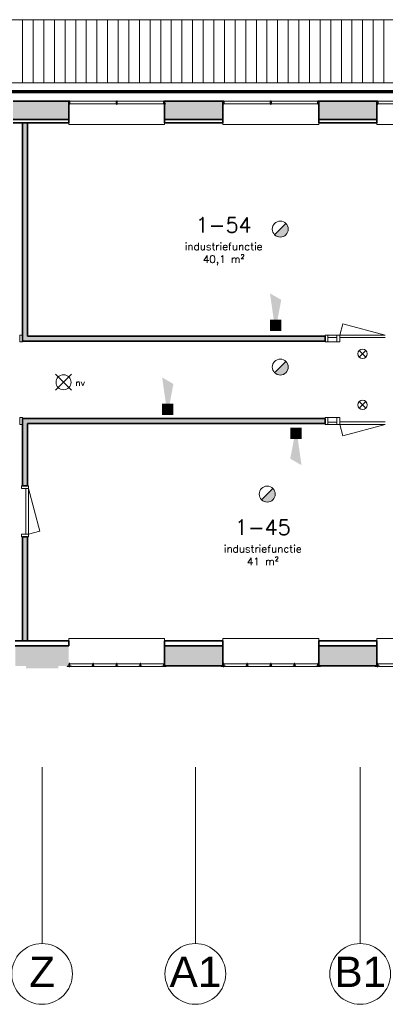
# Model space of a CAD drawing. Header units: millimetres. Extents: x -13022 to 1371524, y -38729 to 632593.
# Tile 293 of 381: x 678495 to 685721, y 565698 to 585153. Entities that reach past the tile are written whole.
import ezdxf
from ezdxf.enums import TextEntityAlignment as Align
from ezdxf.lldxf.tags import DXFTag

# ---------------------------------------------------------------- set-up
doc = ezdxf.new("R2010")
doc.units = ezdxf.units.MM
doc.header["$LTSCALE"] = 35
doc.linetypes.add('AI9-LType1', pattern=[1.69333, 0.846665, -0.846665])
for name, color, linetype, lineweight in [('A LIJN 1', 1, 'Continuous', 20), ('A LIJN 2', 2, 'Continuous', 35), ('A LIJN 5', 5, 'Continuous', 13), ('A LIJN 9', 252, 'Continuous', 18), ('Al65----_beveiliging-inst', 92, 'Continuous', 9), ('B95 tekst', 7, 'Continuous', 25), ('brandveiligheid voorzieningen', 10, 'Continuous', 9)]:
    doc.layers.add(name, color=color, linetype=linetype, lineweight=lineweight)
doc.styles.add('Algemeen', font='simplex.shx', dxfattribs={"height": 2.5})
doc.styles.add('Arial21', font='arial.ttf', dxfattribs={"height": 0.18})
tags = doc.linetypes.add('DIVIDE2', pattern=[0.625, 0.25, -0.125, 0, -0.125, 0, -0.125]).pattern_tags.tags
tags[14:15] = [DXFTag(74, 4), DXFTag(75, 0), DXFTag(340, '0'), DXFTag(46, 1.0), DXFTag(50, 0.0), DXFTag(44, 0.0), DXFTag(45, 0.0)]
tags[12:13] = [DXFTag(74, 4), DXFTag(75, 0), DXFTag(340, '0'), DXFTag(46, 1.0), DXFTag(50, 0.0), DXFTag(44, 0.0), DXFTag(45, 0.0)]
tags[10:11] = [DXFTag(74, 4), DXFTag(75, 0), DXFTag(340, '0'), DXFTag(46, 1.0), DXFTag(50, 0.0), DXFTag(44, 0.0), DXFTag(45, 0.0)]
tags[8:9] = [DXFTag(74, 4), DXFTag(75, 0), DXFTag(340, '0'), DXFTag(46, 1.0), DXFTag(50, 0.0), DXFTag(44, 0.0), DXFTag(45, 0.0)]
tags[6:7] = [DXFTag(74, 4), DXFTag(75, 0), DXFTag(340, '0'), DXFTag(46, 1.0), DXFTag(50, 0.0), DXFTag(44, 0.0), DXFTag(45, 0.0)]
tags[4:5] = [DXFTag(74, 4), DXFTag(75, 0), DXFTag(340, '0'), DXFTag(46, 1.0), DXFTag(50, 0.0), DXFTag(44, 0.0), DXFTag(45, 0.0)]

# ---------------------------------------------------------------- blocks, each defined once
blk = doc.blocks.new('Nevenindicator')
at = {"layer": 'Al65----_beveiliging-inst', "color": 92, "ltscale": 0.7}
for p, q in [((159.19, -81.94), (161.37, -79.75)), ((159.19, -79.75), (161.37, -81.94))]:
    blk.add_line(p, q, dxfattribs=at)
blk.add_circle((160.28, -80.84), 1.55, dxfattribs=at)
blk = doc.blocks.new('Noodverlichting')
at = {"layer": 'Al65----_beveiliging-inst', "color": 92}
for p, q in [((164, -62.36), (158.75, -57.12)), ((158.75, -62.36), (164, -57.12))]:
    blk.add_line(p, q, dxfattribs=at)
blk.add_circle((161.38, -59.74), 2.47, dxfattribs=at)
at = {"layer": 'Al65----_beveiliging-inst', "color": 7, "style": 'Algemeen'}
blk.add_text('nv', height=2.063, dxfattribs=at).set_placement((165.33, -60.96))
blk = doc.blocks.new('Brandmelder')
at = {"layer": 'brandveiligheid voorzieningen'}
blk.add_hatch(color=256, dxfattribs=at).paths.add_polyline_path([(76.62, -89.8, 0.198912), (75.85, -87.94), (72.13, -91.66, 0.668179)])
blk.add_line((72.13, -91.66), (75.85, -87.94), dxfattribs=at)
blk.add_circle((73.99, -89.8), 2.63, dxfattribs=at)
blk = doc.blocks.new('Signaalgever (akoestisch)')
at = {"layer": 'Al65----_beveiliging-inst', "color": 10, "linetype": 'Continuous'}
for points in [[(3.71, 0), (3.71, 3.71), (0, 0), (0, 3.71)], [(10.23, 0), (12.38, 3.71), (3.71, 1.24), (3.71, 2.48)]]:
    blk.add_solid(points, dxfattribs=at)

msp = doc.modelspace()

# ---------------------------------------------------------------- hatches: boundary and pattern name
at = {"layer": 'A LIJN 2'}
msp.add_hatch(color=256, dxfattribs=at).paths.add_polyline_path([(678406.135, 572382.862), (678619.132, 572382.862), (678619.132, 572337.862), (679259.132, 572337.862), (679259.132, 572382.862), (679465.146, 572382.862), (679465.146, 572782.862), (678406.135, 572782.862)])
at = {"layer": 'A LIJN 9', "ltscale": 0.1}
h = msp.add_hatch(color=256, dxfattribs=at)
h.dxf.hatch_style = 1
h.paths.add_polyline_path([(676479.148, 583542.862), (675329.147, 583542.862), (675329.147, 583182.862), (676479.148, 583182.862)])
h.paths.add_polyline_path([(679465.158, 583542.862), (678364.143, 583542.862), (678364.143, 583182.862), (679465.158, 583182.862)])
h.paths.add_polyline_path([(682510.158, 583542.862), (681360.169, 583542.862), (681360.169, 583182.862), (682510.158, 583182.862)])
h.paths.add_polyline_path([(685555.16, 583542.862), (684405.158, 583542.862), (684405.158, 583182.862), (685555.16, 583182.862)])
h = msp.add_hatch(color=256, dxfattribs=at)
h.dxf.hatch_style = 1
h.paths.add_polyline_path([(684531.135, 578902.862), (678650.146, 578902.862), (678650.146, 583112.862), (678550.145, 583112.862), (678550.145, 578902.862), (678550.145, 578802.863), (684531.135, 578802.863)])
h = msp.add_hatch(color=256, dxfattribs=at)
h.dxf.hatch_style = 1
h.paths.add_polyline_path([(684531.135, 577274.862), (678550.145, 577274.862), (678550.145, 577174.862), (678550.145, 575942.864), (678650.144, 575942.864), (678650.146, 577174.862), (684531.135, 577174.862)])
h = msp.add_hatch(color=256, dxfattribs=at)
h.dxf.hatch_style = 1
h.paths.add_polyline_path([(678650.146, 574932.858), (678550.145, 574932.858), (678550.145, 572882.862), (678650.146, 572882.862)])
h = msp.add_hatch(color=256, dxfattribs=at)
h.dxf.hatch_style = 1
h.paths.add_polyline_path([(682510.146, 572782.862), (681360.147, 572782.862), (681360.147, 572382.862), (682510.146, 572382.862)])
h.paths.add_polyline_path([(685555.148, 572782.862), (684405.147, 572782.862), (684405.147, 572382.862), (685555.148, 572382.862)])

# ---------------------------------------------------------------- linework, layer by layer
at = {"layer": 'A LIJN 1', "linetype": 'Continuous'}
for p, q in [((691794.562, 585152.849), (649398.37, 585152.849)), ((691655.993, 583902.849), (649508.721, 583902.849)), ((691790.259, 583752.851), (649448.369, 583752.851))]:
    msp.add_line(p, q, dxfattribs=at)
at = {"layer": 'A LIJN 1', "color": 1, "linetype": 'DIVIDE2'}
for p, q in [((678939.132, 570382.863), (678939.132, 566897.871)), ((681969.134, 570382.863), (681969.134, 566897.871)), ((685226.634, 570382.863), (685226.634, 566897.871))]:
    msp.add_line(p, q, dxfattribs=at)
at = {"layer": 'A LIJN 1', "color": 2, "linetype": 'Continuous', "lineweight": 0}
for centre in [(678936.704, 566297.871), (681966.706, 566297.871), (685224.208, 566297.871)]:
    msp.add_ellipse(centre, major_axis=(0.36, 600), ratio=0.999715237, start_param=0.000005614, end_param=6.283180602, dxfattribs=at)
at = {"layer": 'A LIJN 2'}
for p, q in [((678364.131, 583542.862), (679465.146, 583542.862)), ((681360.147, 583542.862), (682510.146, 583542.862)), ((681360.169, 583182.862), (681360.169, 583545.862)), ((684405.147, 583542.862), (685555.148, 583542.862)), ((684405.158, 583182.862), (684405.158, 583545.862)), ((678364.131, 583182.862), (679465.146, 583182.862)), ((678364.131, 583182.862), (679465.146, 583182.862)), ((678364.131, 583112.862), (679465.146, 583112.862)), ((678550.145, 583112.862), (678550.145, 578902.862)), ((678650.146, 583112.863), (678650.146, 578902.862)), ((679465.146, 583182.862), (679465.146, 583112.862)), ((681360.147, 583182.862), (682510.146, 583182.862)), ((681360.147, 583182.862), (682510.146, 583182.862)), ((681360.147, 583182.862), (681360.147, 583112.862)), ((681360.147, 583182.862), (681360.158, 583182.862)), ((681360.147, 583112.862), (682510.146, 583112.862)), ((682510.146, 583182.862), (682510.146, 583112.862)), ((684405.147, 583182.862), (685555.148, 583182.862)), ((684405.147, 583182.862), (685555.148, 583182.862)), ((684405.147, 583182.862), (684405.147, 583112.862)), ((684405.147, 583182.862), (684405.158, 583182.862)), ((684405.147, 583112.862), (685555.148, 583112.862)), ((685555.148, 583182.862), (685555.148, 583112.862)), ((678550.145, 578902.862), (678550.145, 578802.863)), ((678550.145, 578802.863), (684531.135, 578802.863)), ((678650.146, 578902.862), (684531.135, 578902.862)), ((684531.135, 578902.862), (684531.135, 578802.863)), ((678550.145, 577274.862), (684531.135, 577274.862)), ((678550.145, 577274.862), (678550.145, 577174.862)), ((684531.135, 577274.862), (684531.135, 577174.862)), ((678550.145, 577174.862), (678550.145, 575942.864)), ((678650.146, 577174.862), (678650.144, 575942.864)), ((678650.146, 577174.862), (684531.135, 577174.862)), ((678550.145, 575942.864), (678650.144, 575942.864)), ((678550.145, 574932.858), (678550.145, 572882.862)), ((678550.145, 574932.858), (678650.146, 574932.858)), ((678650.146, 574932.858), (678650.146, 572882.862)), ((678406.135, 572882.862), (679465.146, 572882.862)), ((678406.135, 572782.862), (679465.146, 572782.862)), ((679465.146, 572782.862), (679465.146, 572882.862)), ((681360.147, 572882.862), (682510.146, 572882.862)), ((681360.147, 572782.862), (681360.147, 572882.862)), ((681360.147, 572782.862), (682510.146, 572782.862)), ((681360.147, 572382.862), (681360.147, 572782.862)), ((682510.146, 572782.862), (682510.146, 572882.862)), ((682510.146, 572382.862), (682510.146, 572782.862)), ((684405.147, 572882.862), (685555.148, 572882.862)), ((684405.147, 572782.862), (684405.147, 572882.862)), ((684405.147, 572782.862), (685555.148, 572782.862)), ((685555.148, 572782.862), (684405.147, 572782.862)), ((684405.147, 572382.862), (684405.147, 572782.862)), ((685555.148, 572782.862), (685555.148, 572882.862)), ((685555.148, 572382.862), (685555.148, 572782.862)), ((681360.147, 572382.862), (682510.146, 572382.862)), ((685555.148, 572382.862), (684405.147, 572382.862))]:
    msp.add_line(p, q, dxfattribs=at)
at = {"layer": 'A LIJN 2', "ltscale": 0.1}
for p, q in [((679465.158, 583182.862), (679465.158, 583545.862)), ((682510.158, 583182.862), (682510.158, 583545.862)), ((685555.16, 583182.862), (685555.16, 583545.862))]:
    msp.add_line(p, q, dxfattribs=at)
at = {"layer": 'A LIJN 5', "linetype": 'Continuous'}
for p, q in [((679477.147, 583475.597), (679477.147, 583554.077)), ((680400.645, 583490.862), (679489.148, 583490.862)), ((679507.154, 583545.862), (680382.648, 583545.862)), ((680412.646, 583553.287), (680412.646, 583471.418)), ((681385.646, 583490.862), (680424.649, 583490.862)), ((681352.649, 583545.862), (680442.647, 583545.862)), ((681348.146, 583473.976), (681348.146, 583556.318)), ((682522.147, 583475.597), (682522.147, 583554.077)), ((683445.647, 583490.862), (682534.148, 583490.862)), ((682552.154, 583545.862), (683427.65, 583545.862)), ((683457.648, 583553.287), (683457.648, 583471.418)), ((684388.648, 583490.862), (683469.649, 583490.862)), ((684355.651, 583545.862), (683487.647, 583545.862)), ((684393.146, 583473.976), (684393.146, 583556.318)), ((685567.149, 583553.287), (685567.149, 583471.418)), ((686490.645, 583490.862), (685579.15, 583490.862)), ((685597.156, 583545.862), (686472.648, 583545.862)), ((679465.146, 583112.862), (679465.146, 583082.862)), ((679465.146, 583082.862), (681360.147, 583082.862)), ((681360.147, 583082.862), (681360.147, 583112.862)), ((682510.146, 583112.862), (682510.146, 583082.862)), ((682510.146, 583082.862), (684405.147, 583082.862)), ((684405.147, 583082.862), (684405.147, 583112.862)), ((685555.148, 583112.862), (685555.148, 583082.862)), ((685555.148, 583082.862), (687450.148, 583082.862)), ((684821.143, 578920.352), (684881.431, 579145.361)), ((684881.431, 579145.361), (685721.145, 578920.36)), ((684586.139, 578920.36), (684766.143, 578920.36)), ((684766.143, 578875.362), (684586.139, 578875.362)), ((684821.143, 578920.36), (685721.145, 578920.36)), ((685721.145, 578870.36), (684821.143, 578870.36)), ((684586.139, 578785.365), (684766.143, 578785.365)), ((684586.139, 577292.359), (684766.143, 577292.359)), ((684766.143, 577202.363), (684586.139, 577202.363)), ((684586.139, 577157.364), (684766.143, 577157.365)), ((685721.145, 577207.364), (684821.143, 577207.364)), ((684821.143, 577157.372), (684881.431, 576932.363)), ((684821.143, 577157.365), (685721.145, 577157.365)), ((684881.431, 576932.363), (685721.145, 577157.365)), ((678617.643, 575887.86), (678617.643, 574987.859)), ((678667.642, 574987.859), (678667.642, 575887.86)), ((678892.642, 575048.146), (678667.642, 575887.86)), ((678667.634, 574987.859), (678892.642, 575048.146)), ((679465.146, 572882.862), (679465.146, 572927.862)), ((679465.146, 572927.862), (681360.147, 572927.862)), ((681360.147, 572927.862), (681360.147, 572882.862)), ((682510.146, 572882.862), (682510.146, 572927.862)), ((682510.146, 572927.862), (684405.147, 572927.862)), ((684405.147, 572927.862), (684405.147, 572882.862)), ((685555.148, 572882.862), (685555.148, 572927.862)), ((685555.148, 572927.862), (687450.148, 572927.862)), ((679477.147, 572444.748), (679477.147, 572362.406)), ((679489.148, 572427.862), (679932.897, 572427.862)), ((679522.145, 572372.862), (679914.899, 572372.862)), ((679944.898, 572365.436), (679944.898, 572447.305)), ((679956.899, 572427.862), (680400.645, 572427.862)), ((680382.648, 572372.862), (679974.904, 572372.862)), ((680412.646, 572365.436), (680412.646, 572447.305)), ((680424.647, 572427.862), (680868.396, 572427.862)), ((680850.391, 572372.862), (680442.645, 572372.862)), ((680880.397, 572365.436), (680880.397, 572447.305)), ((680892.398, 572427.862), (681336.144, 572427.862)), ((681303.147, 572372.862), (680910.396, 572372.862)), ((681348.146, 572443.126), (681348.146, 572364.647)), ((682522.147, 572444.748), (682522.147, 572362.406)), ((682534.148, 572427.862), (682977.897, 572427.862)), ((682567.145, 572372.862), (682959.899, 572372.862)), ((682989.898, 572365.436), (682989.898, 572447.305)), ((683001.899, 572427.862), (683445.647, 572427.862)), ((683427.65, 572372.862), (683019.904, 572372.862)), ((683457.648, 572365.436), (683457.648, 572447.305)), ((683469.649, 572427.862), (683913.394, 572427.862)), ((683895.389, 572372.862), (683487.647, 572372.862)), ((683925.395, 572365.436), (683925.395, 572447.305)), ((683937.396, 572427.862), (684381.145, 572427.862)), ((684348.147, 572372.862), (683955.394, 572372.862)), ((684393.146, 572443.126), (684393.146, 572364.647)), ((685567.149, 572444.748), (685567.149, 572362.406)), ((685579.15, 572427.862), (686490.653, 572427.862)), ((685612.147, 572372.862), (686472.648, 572372.862))]:
    msp.add_line(p, q, dxfattribs=at)
for points, invisible_edges in [([(679432.149, 583545.862), (679432.149, 583542.862), (679465.146, 583542.862)], 12), ([(679432.149, 583545.862), (679468.145, 583542.862), (679522.145, 583545.862)], 3), ([(679465.146, 583542.862), (679468.145, 583493.862), (679468.145, 583542.862)], 13), ([(679465.146, 583542.862), (679465.146, 583490.862), (679468.145, 583493.862)], 14), ([(679465.146, 583490.862), (679489.148, 583490.862), (679468.145, 583493.862)], 14), ([(679486.15, 583542.862), (679522.145, 583545.862), (679468.145, 583542.862)], 3), ([(679486.15, 583493.862), (679468.145, 583493.862), (679489.148, 583490.862)], 14), ([(679486.15, 583493.862), (679489.148, 583490.862), (679489.148, 583542.862)], 13), ([(679486.15, 583542.862), (679486.15, 583493.862), (679489.148, 583542.862)], 14), ([(679489.148, 583542.862), (679522.145, 583542.862), (679522.145, 583545.862)], 12), ([(680400.645, 583542.862), (680382.648, 583545.862), (680382.648, 583542.862)], 1), ([(680442.645, 583545.862), (680382.648, 583545.862), (680403.644, 583542.862)], 14), ([(680400.645, 583542.862), (680400.645, 583490.862), (680403.644, 583493.862)], 14), ([(680400.645, 583542.862), (680403.644, 583493.862), (680403.644, 583542.862)], 13), ([(680400.645, 583490.862), (680424.647, 583490.862), (680403.644, 583493.862)], 14), ([(680442.645, 583545.862), (680403.644, 583542.862), (680421.649, 583542.862)], 13), ([(680421.649, 583493.862), (680403.644, 583493.862), (680424.647, 583490.862)], 14), ([(680421.649, 583493.862), (680424.647, 583490.862), (680424.647, 583542.862)], 13), ([(680421.649, 583493.862), (680424.647, 583542.862), (680421.649, 583542.862)], 3), ([(680424.647, 583542.862), (680442.645, 583542.862), (680442.645, 583545.862)], 12), ([(681336.144, 583542.862), (681303.147, 583545.862), (681303.147, 583542.862)], 1), ([(681393.144, 583545.862), (681303.147, 583545.862), (681339.15, 583542.862)], 14), ([(681336.144, 583542.862), (681336.144, 583490.862), (681339.15, 583493.862)], 14), ([(681336.144, 583542.862), (681339.15, 583493.862), (681339.15, 583542.862)], 13), ([(681336.144, 583490.862), (681360.147, 583490.862), (681339.15, 583493.862)], 14), ([(681357.148, 583542.862), (681393.144, 583545.862), (681339.15, 583542.862)], 3), ([(681357.148, 583493.862), (681339.15, 583493.862), (681360.147, 583490.862)], 14), ([(681357.148, 583493.862), (681360.147, 583542.862), (681357.148, 583542.862)], 3), ([(681357.148, 583493.862), (681360.147, 583490.862), (681360.147, 583542.862)], 13), ([(681360.147, 583542.862), (681393.144, 583542.862), (681393.144, 583545.862)], 12), ([(682477.149, 583545.862), (682513.145, 583542.862), (682531.15, 583542.862)], 13), ([(682477.149, 583545.862), (682477.149, 583542.862), (682510.146, 583542.862)], 12), ([(682567.145, 583545.862), (682477.149, 583545.862), (682531.15, 583542.862)], 14), ([(682513.145, 583493.862), (682513.145, 583542.862), (682510.146, 583542.862)], 14), ([(682510.146, 583542.862), (682510.146, 583490.862), (682513.145, 583493.862)], 14), ([(682510.146, 583490.862), (682534.148, 583490.862), (682513.145, 583493.862)], 14), ([(682531.15, 583493.862), (682513.145, 583493.862), (682534.148, 583490.862)], 14), ([(682534.148, 583490.862), (682534.148, 583542.862), (682531.15, 583493.862)], 14), ([(682534.148, 583542.862), (682531.15, 583542.862), (682531.15, 583493.862)], 13), ([(682567.145, 583545.862), (682534.148, 583542.862), (682567.145, 583542.862)], 1), ([(683427.65, 583545.862), (683427.65, 583542.862), (683445.647, 583542.862)], 12), ([(683427.65, 583545.862), (683448.646, 583542.862), (683466.651, 583542.862)], 13), ([(683487.647, 583545.862), (683427.65, 583545.862), (683466.651, 583542.862)], 14), ([(683448.646, 583493.862), (683445.647, 583542.862), (683445.647, 583490.862)], 13), ([(683448.646, 583493.862), (683448.646, 583542.862), (683445.647, 583542.862)], 14), ([(683445.647, 583490.862), (683469.649, 583490.862), (683466.651, 583493.862)], 14), ([(683448.646, 583493.862), (683445.647, 583490.862), (683466.651, 583493.862)], 3), ([(683469.649, 583490.862), (683469.649, 583542.862), (683466.651, 583493.862)], 14), ([(683466.651, 583542.862), (683466.651, 583493.862), (683469.649, 583542.862)], 14), ([(683487.647, 583545.862), (683469.649, 583542.862), (683487.647, 583542.862)], 1), ([(684348.147, 583545.862), (684348.147, 583542.862), (684381.145, 583542.862)], 12), ([(684348.147, 583545.862), (684384.15, 583542.862), (684438.144, 583545.862)], 3), ([(684381.145, 583542.862), (684381.145, 583490.862), (684384.15, 583493.862)], 14), ([(684384.15, 583493.862), (684384.15, 583542.862), (684381.145, 583542.862)], 14), ([(684381.145, 583490.862), (684405.147, 583490.862), (684384.15, 583493.862)], 14), ([(684402.148, 583542.862), (684438.144, 583545.862), (684384.15, 583542.862)], 3), ([(684384.15, 583493.862), (684405.147, 583490.862), (684402.148, 583493.862)], 3), ([(684402.148, 583542.862), (684402.148, 583493.862), (684405.147, 583542.862)], 14), ([(684405.147, 583490.862), (684405.147, 583542.862), (684402.148, 583493.862)], 14), ([(684405.147, 583542.862), (684438.144, 583542.862), (684438.144, 583545.862)], 12), ([(685555.148, 583542.862), (685537.15, 583545.862), (685537.15, 583542.862)], 1), ([(685537.15, 583545.862), (685558.154, 583542.862), (685576.152, 583542.862)], 13), ([(685597.156, 583545.862), (685537.15, 583545.862), (685576.152, 583542.862)], 14), ([(685555.148, 583542.862), (685555.148, 583490.862), (685558.154, 583493.862)], 14), ([(685555.148, 583542.862), (685558.154, 583493.862), (685558.154, 583542.862)], 13), ([(685558.154, 583493.862), (685555.148, 583490.862), (685579.15, 583490.862)], 13), ([(685576.152, 583493.862), (685558.154, 583493.862), (685579.15, 583490.862)], 14), ([(685576.152, 583493.862), (685579.15, 583542.862), (685576.152, 583542.862)], 3), ([(685576.152, 583493.862), (685579.15, 583490.862), (685579.15, 583542.862)], 13), ([(685597.156, 583545.862), (685579.15, 583542.862), (685597.156, 583542.862)], 1), ([(679465.146, 572375.862), (679432.149, 572375.862), (679432.149, 572372.862)], 12), ([(679432.149, 572372.862), (679522.145, 572372.862), (679468.145, 572375.862)], 14), ([(679465.146, 572427.862), (679465.146, 572375.862), (679468.145, 572424.862)], 14), ([(679489.141, 572427.862), (679465.146, 572427.862), (679468.145, 572424.862)], 14), ([(679465.146, 572375.862), (679468.145, 572375.862), (679468.145, 572424.862)], 13), ([(679489.141, 572427.862), (679468.145, 572424.862), (679486.15, 572424.862)], 13), ([(679468.145, 572375.862), (679522.145, 572372.862), (679486.15, 572375.862)], 3), ([(679489.141, 572375.862), (679489.141, 572427.862), (679486.15, 572424.862)], 14), ([(679489.141, 572375.862), (679486.15, 572424.862), (679486.15, 572375.862)], 13), ([(679489.141, 572375.862), (679522.145, 572372.862), (679522.145, 572375.862)], 1), ([(679935.903, 572375.862), (679914.899, 572372.862), (679953.9, 572375.862)], 3), ([(679974.904, 572372.862), (679953.9, 572375.862), (679914.899, 572372.862)], 3), ([(679932.897, 572375.862), (679914.899, 572375.862), (679914.899, 572372.862)], 12), ([(679956.899, 572427.862), (679932.897, 572427.862), (679935.903, 572424.862)], 14), ([(679932.897, 572427.862), (679932.897, 572375.862), (679935.903, 572424.862)], 14), ([(679935.903, 572375.862), (679935.903, 572424.862), (679932.897, 572375.862)], 14), ([(679935.903, 572424.862), (679953.9, 572424.862), (679956.899, 572427.862)], 14), ([(679956.899, 572375.862), (679956.899, 572427.862), (679953.9, 572424.862)], 14), ([(679953.9, 572424.862), (679953.9, 572375.862), (679956.899, 572375.862)], 14), ([(679974.904, 572372.862), (679974.904, 572375.862), (679956.899, 572375.862)], 12), ([(680382.648, 572372.862), (680421.649, 572375.862), (680403.644, 572375.862)], 13), ([(680382.648, 572372.862), (680400.645, 572375.862), (680382.648, 572375.862)], 1), ([(680442.645, 572372.862), (680421.649, 572375.862), (680382.648, 572372.862)], 3), ([(680400.645, 572427.862), (680400.645, 572375.862), (680403.644, 572424.862)], 14), ([(680424.647, 572427.862), (680400.645, 572427.862), (680403.644, 572424.862)], 14), ([(680403.644, 572375.862), (680403.644, 572424.862), (680400.645, 572375.862)], 14), ([(680421.649, 572424.862), (680424.647, 572427.862), (680403.644, 572424.862)], 3), ([(680421.649, 572424.862), (680424.647, 572375.862), (680424.647, 572427.862)], 13), ([(680421.649, 572424.862), (680421.649, 572375.862), (680424.647, 572375.862)], 14), ([(680442.645, 572372.862), (680442.645, 572375.862), (680424.647, 572375.862)], 12), ([(680850.391, 572372.862), (680910.396, 572372.862), (680871.394, 572375.862)], 14), ([(680850.391, 572372.862), (680868.396, 572375.862), (680850.391, 572375.862)], 1), ([(680892.398, 572427.862), (680868.396, 572427.862), (680889.392, 572424.862)], 14), ([(680871.394, 572424.862), (680868.396, 572427.862), (680868.396, 572375.862)], 13), ([(680871.394, 572424.862), (680889.392, 572424.862), (680868.396, 572427.862)], 14), ([(680871.394, 572424.862), (680868.396, 572375.862), (680871.394, 572375.862)], 3), ([(680910.396, 572372.862), (680889.392, 572375.862), (680871.394, 572375.862)], 13), ([(680892.398, 572375.862), (680892.398, 572427.862), (680889.392, 572424.862)], 14), ([(680889.392, 572424.862), (680889.392, 572375.862), (680892.398, 572375.862)], 14), ([(680910.396, 572375.862), (680892.398, 572375.862), (680910.396, 572372.862)], 2), ([(681336.144, 572375.862), (681303.147, 572375.862), (681303.147, 572372.862)], 12), ([(681339.143, 572375.862), (681303.147, 572372.862), (681357.148, 572375.862)], 3), ([(681393.144, 572372.862), (681357.148, 572375.862), (681303.147, 572372.862)], 3), ([(681360.147, 572427.862), (681336.144, 572427.862), (681357.148, 572424.862)], 14), ([(681336.144, 572427.862), (681336.144, 572375.862), (681339.143, 572424.862)], 14), ([(681339.143, 572424.862), (681357.148, 572424.862), (681336.144, 572427.862)], 14), ([(681339.143, 572375.862), (681339.143, 572424.862), (681336.144, 572375.862)], 14), ([(681360.147, 572375.862), (681360.147, 572427.862), (681357.148, 572424.862)], 14), ([(681357.148, 572424.862), (681357.148, 572375.862), (681360.147, 572375.862)], 14), ([(681393.144, 572372.862), (681393.144, 572375.862), (681360.147, 572375.862)], 12), ([(682510.146, 572375.862), (682477.149, 572375.862), (682477.149, 572372.862)], 12), ([(682477.149, 572372.862), (682567.145, 572372.862), (682513.145, 572375.862)], 14), ([(682534.141, 572427.862), (682510.146, 572427.862), (682513.145, 572424.862)], 14), ([(682510.146, 572427.862), (682510.146, 572375.862), (682513.145, 572424.862)], 14), ([(682510.146, 572375.862), (682513.145, 572375.862), (682513.145, 572424.862)], 13), ([(682534.141, 572427.862), (682513.145, 572424.862), (682531.15, 572424.862)], 13), ([(682513.145, 572375.862), (682567.145, 572372.862), (682531.15, 572375.862)], 3), ([(682534.141, 572375.862), (682534.141, 572427.862), (682531.15, 572424.862)], 14), ([(682531.15, 572424.862), (682531.15, 572375.862), (682534.141, 572375.862)], 14), ([(682567.145, 572375.862), (682534.141, 572375.862), (682567.145, 572372.862)], 2), ([(682977.897, 572375.862), (682959.899, 572375.862), (682959.899, 572372.862)], 12), ([(682959.899, 572372.862), (683019.904, 572372.862), (682980.903, 572375.862)], 14), ([(682977.897, 572427.862), (682977.897, 572375.862), (682980.903, 572424.862)], 14), ([(683001.899, 572427.862), (682977.897, 572427.862), (682980.903, 572424.862)], 14), ([(682977.897, 572375.862), (682980.903, 572375.862), (682980.903, 572424.862)], 13), ([(683001.899, 572427.862), (682980.903, 572424.862), (682998.9, 572424.862)], 13), ([(682980.903, 572375.862), (683019.904, 572372.862), (682998.9, 572375.862)], 3), ([(683001.899, 572375.862), (683001.899, 572427.862), (682998.9, 572424.862)], 14), ([(683001.899, 572375.862), (682998.9, 572424.862), (682998.9, 572375.862)], 13), ([(683019.904, 572375.862), (683001.899, 572375.862), (683019.904, 572372.862)], 2), ([(683427.65, 572372.862), (683487.647, 572372.862), (683466.651, 572375.862)], 14), ([(683448.646, 572375.862), (683427.65, 572372.862), (683466.651, 572375.862)], 3), ([(683445.647, 572375.862), (683427.65, 572375.862), (683427.65, 572372.862)], 12), ([(683469.649, 572427.862), (683445.647, 572427.862), (683448.646, 572424.862)], 14), ([(683445.647, 572427.862), (683445.647, 572375.862), (683448.646, 572424.862)], 14), ([(683448.646, 572375.862), (683448.646, 572424.862), (683445.647, 572375.862)], 14), ([(683466.651, 572424.862), (683469.649, 572427.862), (683448.646, 572424.862)], 3), ([(683469.649, 572375.862), (683469.649, 572427.862), (683466.651, 572424.862)], 14), ([(683469.649, 572375.862), (683466.651, 572424.862), (683466.651, 572375.862)], 13), ([(683469.649, 572375.862), (683487.647, 572372.862), (683487.647, 572375.862)], 1), ([(683895.389, 572372.862), (683955.394, 572372.862), (683916.392, 572375.862)], 14), ([(683895.389, 572372.862), (683913.394, 572375.862), (683895.389, 572375.862)], 1), ([(683913.394, 572427.862), (683934.39, 572424.862), (683937.396, 572427.862)], 3), ([(683913.394, 572427.862), (683913.394, 572375.862), (683916.392, 572424.862)], 14), ([(683913.394, 572427.862), (683916.392, 572424.862), (683934.39, 572424.862)], 13), ([(683916.392, 572375.862), (683916.392, 572424.862), (683913.394, 572375.862)], 14), ([(683916.392, 572375.862), (683955.394, 572372.862), (683934.39, 572375.862)], 3), ([(683937.396, 572375.862), (683937.396, 572427.862), (683934.39, 572424.862)], 14), ([(683937.396, 572375.862), (683934.39, 572424.862), (683934.39, 572375.862)], 13), ([(683955.394, 572375.862), (683937.396, 572375.862), (683955.394, 572372.862)], 2), ([(684348.147, 572372.862), (684438.144, 572372.862), (684384.143, 572375.862)], 14), ([(684348.147, 572372.862), (684381.145, 572375.862), (684348.147, 572375.862)], 1), ([(684381.145, 572427.862), (684381.145, 572375.862), (684384.143, 572424.862)], 14), ([(684405.147, 572427.862), (684381.145, 572427.862), (684384.143, 572424.862)], 14), ([(684384.143, 572375.862), (684384.143, 572424.862), (684381.145, 572375.862)], 14), ([(684405.147, 572427.862), (684384.143, 572424.862), (684402.148, 572424.862)], 13), ([(684438.144, 572372.862), (684402.148, 572375.862), (684384.143, 572375.862)], 13), ([(684405.147, 572375.862), (684405.147, 572427.862), (684402.148, 572424.862)], 14), ([(684405.147, 572375.862), (684402.148, 572424.862), (684402.148, 572375.862)], 13), ([(684438.144, 572372.862), (684438.144, 572375.862), (684405.147, 572375.862)], 12), ([(685522.151, 572372.862), (685612.147, 572372.862), (685576.152, 572375.862)], 14), ([(685558.146, 572375.862), (685522.151, 572372.862), (685576.152, 572375.862)], 3), ([(685555.148, 572375.862), (685522.151, 572375.862), (685522.151, 572372.862)], 12), ([(685555.148, 572427.862), (685555.148, 572375.862), (685558.146, 572424.862)], 14), ([(685579.15, 572427.862), (685555.148, 572427.862), (685558.146, 572424.862)], 14), ([(685558.146, 572375.862), (685558.146, 572424.862), (685555.148, 572375.862)], 14), ([(685576.152, 572424.862), (685579.15, 572427.862), (685558.146, 572424.862)], 3), ([(685579.15, 572375.862), (685579.15, 572427.862), (685576.152, 572424.862)], 14), ([(685579.15, 572375.862), (685576.152, 572424.862), (685576.152, 572375.862)], 13), ([(685612.147, 572375.862), (685579.15, 572375.862), (685612.147, 572372.862)], 2)]:
    msp.add_3dface(points, dxfattribs=dict(at, invisible_edges=invisible_edges))
for points in [[(680421.649, 583542.862), (680403.644, 583542.862), (680403.644, 583493.862), (680421.649, 583493.862)], [(681357.148, 583542.862), (681339.15, 583542.862), (681339.15, 583493.862), (681357.148, 583493.862)], [(683466.651, 583542.862), (683448.646, 583542.862), (683448.646, 583493.862), (683466.651, 583493.862)], [(684402.148, 583542.862), (684384.15, 583542.862), (684384.15, 583493.862), (684402.148, 583493.862)], [(685576.152, 583542.862), (685558.154, 583542.862), (685558.154, 583493.862), (685576.152, 583493.862)], [(678495.145, 578785.365), (678495.145, 578920.36), (678550.145, 578920.36), (678550.145, 578785.365)], [(684531.135, 578785.365), (684531.135, 578920.36), (684586.139, 578920.36), (684586.139, 578785.365)], [(684766.143, 578785.365), (684766.143, 578920.36), (684821.147, 578920.36), (684821.147, 578785.365)], [(678495.145, 577292.359), (678550.145, 577292.359), (678550.145, 577157.365), (678495.145, 577157.365)], [(684531.135, 577292.359), (684586.139, 577292.359), (684586.139, 577157.365), (684531.135, 577157.365)], [(684766.143, 577292.359), (684821.147, 577292.359), (684821.147, 577157.365), (684766.143, 577157.365)], [(678532.647, 575887.864), (678532.647, 575942.864), (678667.642, 575942.864), (678667.642, 575887.864)], [(678532.647, 574932.858), (678532.647, 574987.862), (678667.642, 574987.862), (678667.642, 574932.858)], [(679935.903, 572375.862), (679953.9, 572375.862), (679953.9, 572424.862), (679935.903, 572424.862)], [(680403.644, 572375.862), (680421.649, 572375.862), (680421.649, 572424.862), (680403.644, 572424.862)], [(680871.394, 572375.862), (680889.392, 572375.862), (680889.392, 572424.862), (680871.394, 572424.862)], [(682980.903, 572375.862), (682998.9, 572375.862), (682998.9, 572424.862), (682980.903, 572424.862)], [(683448.646, 572375.862), (683466.651, 572375.862), (683466.651, 572424.862), (683448.646, 572424.862)], [(683916.392, 572375.862), (683934.39, 572375.862), (683934.39, 572424.862), (683916.392, 572424.862)]]:
    msp.add_3dface(points, dxfattribs=at)
at = {"layer": 'A LIJN 9', "linetype": 'Continuous'}
for p, q in [((678552.1, 585152.849), (678552.1, 583902.849)), ((678762.099, 585152.849), (678762.099, 583902.849)), ((678972.098, 585152.849), (678972.098, 583902.849)), ((679182.098, 585152.849), (679182.098, 583902.849)), ((679392.097, 585152.849), (679392.097, 583902.849)), ((679602.096, 585152.849), (679602.096, 583902.849)), ((679812.095, 585152.849), (679812.095, 583902.849)), ((680022.094, 585152.849), (680022.094, 583902.849)), ((680232.093, 585152.849), (680232.093, 583902.849)), ((680442.092, 585152.849), (680442.092, 583902.849)), ((680652.091, 585152.849), (680652.091, 583902.849)), ((680862.09, 585152.849), (680862.09, 583902.849)), ((681072.089, 585152.849), (681072.089, 583902.849)), ((681282.088, 585152.849), (681282.088, 583902.849)), ((681492.087, 585152.849), (681492.087, 583902.849)), ((681702.086, 585152.849), (681702.086, 583902.849)), ((681912.086, 585152.849), (681912.086, 583902.849)), ((682122.085, 585152.849), (682122.085, 583902.849)), ((682332.084, 585152.849), (682332.084, 583902.849)), ((682542.083, 585152.849), (682542.083, 583902.849)), ((682752.082, 585152.849), (682752.082, 583902.849)), ((682962.081, 585152.849), (682962.081, 583902.849)), ((683172.08, 585152.849), (683172.08, 583902.849)), ((683382.079, 585152.849), (683382.079, 583902.849)), ((683592.078, 585152.849), (683592.078, 583902.849)), ((683802.077, 585152.849), (683802.077, 583902.849)), ((684012.076, 585152.849), (684012.076, 583902.849)), ((684222.075, 585152.849), (684222.075, 583902.849)), ((684432.075, 585152.849), (684432.075, 583902.849)), ((684642.074, 585152.849), (684642.074, 583902.849)), ((684852.073, 585152.849), (684852.073, 583902.849)), ((685062.072, 585152.849), (685062.072, 583902.849)), ((685272.071, 585152.849), (685272.071, 583902.849)), ((685482.07, 585152.849), (685482.07, 583902.849)), ((685692.069, 585152.849), (685692.069, 583902.849))]:
    msp.add_line(p, q, dxfattribs=at)
at = {"layer": 'Al65----_beveiliging-inst', "color": 92, "linetype": 'AI9-LType1', "lineweight": 0, "ltscale": 0.1, "const_width": 60, "flags": 128}
msp.add_lwpolyline([(651761.172, 583726.265), (688774.563, 583726.265), (688774.563, 582284.76), (693244.809, 582284.76)], dxfattribs=at)

# ---------------------------------------------------------------- block references
at = {"ltscale": 0.1, "xscale": 60, "yscale": 60, "zscale": 60}
for p, rotation in [((683664.536, 579002.862), 90), ((681533.47, 577341.522), 90), ((683842.754, 577092.358), 270)]:
    msp.add_blockref('Signaalgever (akoestisch)', p, dxfattribs=dict(at, rotation=rotation))
msp.add_blockref('Noodverlichting', (669678.454, 581573.02), dxfattribs=at)
at = {"layer": 'Al65----_beveiliging-inst', "xscale": 60, "yscale": 60, "zscale": 60}
for name, p in [('Brandmelder', (679206.097, 586402.99)), ('Nevenindicator', (675654.448, 583403.403)), ('Brandmelder', (679206.097, 583677.518)), ('Nevenindicator', (675654.448, 582392.902)), ('Brandmelder', (678948.193, 581166.589))]:
    msp.add_blockref(name, p, dxfattribs=at)

# ---------------------------------------------------------------- texts
at = {"layer": 'A LIJN 1', "linetype": 'ByBlock', "style": 'Arial21'}
for s, p in [('Z', (678939.132, 566039.303)), ('A1', (681969.134, 566039.303)), ('B1', (685226.634, 566039.303))]:
    msp.add_text(s, height=600, rotation=359.9654666, dxfattribs=at).set_placement(p, align=Align.CENTER)
at = {"layer": 'B95 tekst', "char_height": 300, "width": 4383.91272, "attachment_point": 2, "style": 'Algemeen'}
for s, insert in [('\\pt3600;1-54\\P{\\H0.5x;\\C1;industriefunctie\\P\\ptz;\\C256;40,1 m²}', (682526.005, 581246.505)), ('\\pt3600;1-45\\P{\\H0.5x;\\C1;industriefunctie\\P\\ptz;\\C256;41 m²}', (683299.062, 575272.785))]:
    msp.add_mtext(s, dxfattribs=dict(at, insert=insert))

doc.saveas('drawing.dxf')
